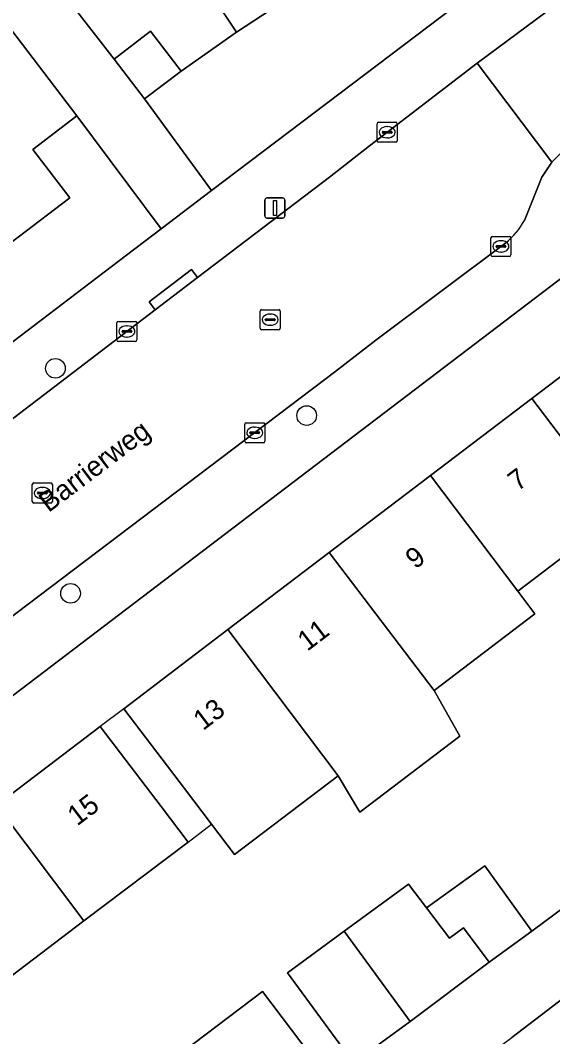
# Model space of a CAD drawing. Extents: x 160030 to 160839, y 385325 to 386450.
# Drawn here: x 160470.6 to 160497.1, y 385793.9 to 385844.5 of the extents above; entities that cross this region are included whole.
import ezdxf

# ---------------------------------------------------------------- set-up
doc = ezdxf.new("R2010")
doc.units = 0
for name, color, linetype in [('IMGEO_Boom', 7, 'Continuous'), ('IMGEO_Erf', 7, 'Continuous'), ('IMGEO_Groenvoorziening', 7, 'Continuous'), ('IMGEO_Kolk', 7, 'Continuous'), ('IMGEO_Lichtmast', 7, 'Continuous'), ('IMGEO_Openbare_ruimte_label', 7, 'Continuous'), ('IMGEO_Pand', 7, 'Continuous'), ('IMGEO_Pand_nummerreeks', 7, 'Continuous'), ('IMGEO_Pand_overbouw', 7, 'Continuous'), ('IMGEO_Rijbaan_lokaal_gesloten', 7, 'Continuous'), ('IMGEO_Rijbaan_lokaal_open', 7, 'Continuous'), ('IMGEO_Rioolput', 7, 'Continuous'), ('IMGEO_Voetpad_open', 7, 'Continuous')]:
    doc.layers.add(name, color=color, linetype=linetype)

msp = doc.modelspace()

# ---------------------------------------------------------------- linework, layer by layer
at = {"layer": 'IMGEO_Boom'}
for centre in [(160472.333, 385827.141), (160484.853, 385824.789), (160473.088, 385815.934)]:
    msp.add_circle(centre, 0.489, dxfattribs=at)
at = {"layer": 'IMGEO_Erf'}
for points in [[(160469.9, 385853.576), (160471.229, 385851.719), (160472.634, 385849.756), (160470.724, 385848.388), (160475.259, 385842.539), (160477.078, 385843.933), (160478.595, 385841.952), (160481.363, 385843.883), (160480.195, 385845.654), (160480.676, 385845.972), (160478.461, 385849.331), (160477.923, 385850.146), (160476.365, 385852.508), (160475.835, 385852.159), (160474.642, 385853.969), (160473.546, 385855.632), (160474.057, 385855.969), (160471.863, 385859.295), (160469.738, 385862.517)], [(160441.615, 385806.689), (160475.467, 385832.462), (160477.606, 385834.085), (160473.399, 385839.715), (160471.213, 385838.049), (160473.047, 385835.641), (160467.887, 385831.709)], [(160502.255, 385835.22), (160500, 385833.506), (160456.281, 385800.253), (160448.431, 385794.458)], [(160500, 385819.558), (160495.375, 385816.041), (160496.225, 385814.915), (160491.197, 385811.092), (160492.482, 385808.817), (160487.507, 385805.034), (160486.426, 385806.847), (160481.261, 385802.92), (160480.11, 385804.435), (160478.763, 385806.208), (160475.737, 385810.188), (160480.923, 385814.131), (160485.97, 385817.968), (160491.019, 385821.807), (160496.064, 385825.642), (160500, 385828.635)], [(160469.393, 385805.39), (160474.571, 385809.302), (160477.599, 385805.324), (160478.951, 385803.548), (160473.754, 385799.618), (160468.72, 385795.811)], [(160468.603, 385785.493), (160470.862, 385787.192), (160473.297, 385783.955), (160475.124, 385785.329), (160476.218, 385786.152), (160477.138, 385784.981), (160477.57, 385785.309), (160478.044, 385785.644), (160474.69, 385790.075), (160478.681, 385793.096), (160482.649, 385796.098), (160486.002, 385791.667), (160487.19, 385792.547), (160483.901, 385797.037), (160486.719, 385799.102), (160489.929, 385801.455), (160490.826, 385800.268), (160493.729, 385802.359), (160496.074, 385799.103), (160508.743, 385808.52)]]:
    msp.add_lwpolyline(points, dxfattribs=at)
at = {"layer": 'IMGEO_Groenvoorziening'}
msp.add_lwpolyline([(160480.111, 385835.996), (160493.476, 385846.124), (160490.841, 385850.132), (160487.444, 385847.892), (160481.363, 385843.883), (160478.595, 385841.952), (160476.776, 385840.559)], close=True, dxfattribs=at)
at = {"layer": 'IMGEO_Kolk'}
for p, q in [((160488.439, 385839.403), (160489.291, 385839.403)), ((160488.364, 385838.477), (160488.364, 385839.329)), ((160488.623, 385838.897), (160488.623, 385838.909)), ((160489.061, 385838.86), (160488.663, 385838.86)), ((160488.666, 385838.946), (160489.064, 385838.946)), ((160488.852, 385839.183), (160488.877, 385839.183)), ((160489.107, 385838.909), (160489.107, 385838.897)), ((160489.365, 385839.329), (160489.365, 385838.477)), ((160489.291, 385838.403), (160488.439, 385838.403)), ((160488.875, 385838.623), (160488.85, 385838.623)), ((160494.031, 385832.79), (160494.031, 385833.642)), ((160494.106, 385833.716), (160494.958, 385833.716)), ((160494.519, 385833.496), (160494.544, 385833.496)), ((160495.032, 385833.642), (160495.032, 385832.79)), ((160494.29, 385833.21), (160494.29, 385833.222)), ((160494.728, 385833.173), (160494.33, 385833.173)), ((160494.333, 385833.259), (160494.731, 385833.259)), ((160494.542, 385832.936), (160494.517, 385832.936)), ((160494.774, 385833.222), (160494.774, 385833.21)), ((160494.958, 385832.716), (160494.106, 385832.716)), ((160475.394, 385828.555), (160475.394, 385829.407)), ((160475.469, 385829.481), (160476.321, 385829.481)), ((160475.882, 385829.261), (160475.907, 385829.261)), ((160476.395, 385829.407), (160476.395, 385828.555)), ((160475.653, 385828.975), (160475.653, 385828.987)), ((160476.091, 385828.938), (160475.693, 385828.938)), ((160475.696, 385829.024), (160476.094, 385829.024)), ((160476.137, 385828.987), (160476.137, 385828.975)), ((160476.321, 385828.481), (160475.469, 385828.481)), ((160475.905, 385828.701), (160475.88, 385828.701)), ((160481.766, 385823.508), (160481.766, 385824.36)), ((160481.841, 385824.434), (160482.693, 385824.434)), ((160482.254, 385824.214), (160482.279, 385824.214)), ((160482.767, 385824.36), (160482.767, 385823.508)), ((160482.025, 385823.928), (160482.025, 385823.94)), ((160482.463, 385823.891), (160482.065, 385823.891)), ((160482.068, 385823.977), (160482.466, 385823.977)), ((160482.509, 385823.94), (160482.509, 385823.928)), ((160482.693, 385823.434), (160481.841, 385823.434)), ((160482.277, 385823.654), (160482.252, 385823.654))]:
    msp.add_line(p, q, dxfattribs=at)
for points in [[(160488.439, 385839.403), (160489.291, 385839.403)], [(160488.364, 385838.477), (160488.364, 385839.329)], [(160489.365, 385839.329), (160489.365, 385838.477)], [(160489.291, 385838.403), (160488.439, 385838.403)], [(160494.031, 385832.79), (160494.031, 385833.642)], [(160494.106, 385833.716), (160494.958, 385833.716)], [(160495.032, 385833.642), (160495.032, 385832.79)], [(160494.958, 385832.716), (160494.106, 385832.716)], [(160475.394, 385828.555), (160475.394, 385829.407)], [(160475.469, 385829.481), (160476.321, 385829.481)], [(160476.395, 385829.407), (160476.395, 385828.555)], [(160476.321, 385828.481), (160475.469, 385828.481)], [(160481.766, 385823.508), (160481.766, 385824.36)], [(160481.841, 385824.434), (160482.693, 385824.434)], [(160482.767, 385824.36), (160482.767, 385823.508)], [(160482.693, 385823.434), (160481.841, 385823.434)]]:
    msp.add_lwpolyline(points, dxfattribs=at)
for centre, radius, start, end in [((160488.441, 385839.327), 0.0765, 91.552, 178.448), ((160488.441, 385839.327), 0.0765, 91.552, 178.448), ((160489.289, 385839.327), 0.0765, 1.552, 88.448), ((160489.289, 385839.327), 0.0765, 1.552, 88.448), ((160488.663, 385838.906), 0.0403, 85.8775, 175.7526), ((160488.66, 385838.896), 0.0366, 178.938, 274.7102), ((160489.064, 385838.903), 0.043, 264.8664, 352.4533), ((160489.068, 385838.908), 0.0386, 1.7309, 96.639), ((160488.441, 385838.479), 0.0765, 181.552, 268.448), ((160488.441, 385838.479), 0.0765, 181.552, 268.448), ((160489.289, 385838.479), 0.0765, 271.552, 358.448), ((160489.289, 385838.479), 0.0765, 271.552, 358.448), ((160494.108, 385833.64), 0.0765, 91.552, 178.448), ((160494.108, 385833.64), 0.0765, 91.552, 178.448), ((160494.956, 385833.64), 0.0765, 1.552, 88.448), ((160494.956, 385833.64), 0.0765, 1.552, 88.448), ((160494.108, 385832.792), 0.0765, 181.552, 268.448), ((160494.108, 385832.792), 0.0765, 181.552, 268.448), ((160494.33, 385833.219), 0.0403, 85.8775, 175.7526), ((160494.327, 385833.209), 0.0366, 178.938, 274.7102), ((160494.731, 385833.216), 0.043, 264.8664, 352.4533), ((160494.735, 385833.221), 0.0386, 1.7309, 96.639), ((160494.956, 385832.792), 0.0765, 271.552, 358.448), ((160494.956, 385832.792), 0.0765, 271.552, 358.448), ((160475.471, 385829.405), 0.0765, 91.552, 178.448), ((160475.471, 385829.405), 0.0765, 91.552, 178.448), ((160476.319, 385829.405), 0.0765, 1.552, 88.448), ((160476.319, 385829.405), 0.0765, 1.552, 88.448), ((160475.693, 385828.984), 0.0403, 85.8775, 175.7526), ((160475.69, 385828.974), 0.0366, 178.938, 274.7102), ((160476.094, 385828.981), 0.043, 264.8664, 352.4533), ((160476.098, 385828.986), 0.0386, 1.7309, 96.639), ((160475.471, 385828.557), 0.0765, 181.552, 268.448), ((160475.471, 385828.557), 0.0765, 181.552, 268.448), ((160476.319, 385828.557), 0.0765, 271.552, 358.448), ((160476.319, 385828.557), 0.0765, 271.552, 358.448), ((160481.843, 385824.358), 0.0765, 91.552, 178.448), ((160481.843, 385824.358), 0.0765, 91.552, 178.448), ((160482.691, 385824.358), 0.0765, 1.552, 88.448), ((160482.691, 385824.358), 0.0765, 1.552, 88.448), ((160482.065, 385823.937), 0.0403, 85.8775, 175.7526), ((160482.062, 385823.927), 0.0366, 178.938, 274.7102), ((160482.466, 385823.934), 0.043, 264.8664, 352.4533), ((160482.47, 385823.939), 0.0386, 1.7309, 96.639), ((160481.843, 385823.51), 0.0765, 181.552, 268.448), ((160481.843, 385823.51), 0.0765, 181.552, 268.448), ((160482.691, 385823.51), 0.0765, 271.552, 358.448), ((160482.691, 385823.51), 0.0765, 271.552, 358.448)]:
    msp.add_arc(centre, radius, start, end, dxfattribs=at)
for centre, major_axis, ratio, start_param, end_param in [((160488.851, 385838.903), (-0.387, 0.002), 0.722429, 4.712389, 7.853982), ((160488.876, 385838.903), (-0.39, 0.002), 0.717154, 1.570796, 4.712389), ((160494.518, 385833.216), (-0.387, 0.002), 0.722429, 4.712389, 7.853982), ((160494.543, 385833.216), (-0.39, 0.002), 0.717154, 1.570796, 4.712389), ((160475.881, 385828.981), (-0.387, 0.002), 0.722429, 4.712389, 7.853982), ((160475.906, 385828.981), (-0.39, 0.002), 0.717154, 1.570796, 4.712389), ((160482.253, 385823.934), (-0.387, 0.002), 0.722429, 4.712389, 7.853982), ((160482.278, 385823.934), (-0.39, 0.002), 0.717154, 1.570796, 4.712389)]:
    msp.add_ellipse(centre, major_axis=major_axis, ratio=ratio, start_param=start_param, end_param=end_param, dxfattribs=at)
at = {"layer": 'IMGEO_Lichtmast'}
for p, q in [((160482.772, 385834.73), (160482.772, 385835.53)), ((160482.772, 385835.53), (160482.772, 385834.73)), ((160482.872, 385835.63), (160483.662, 385835.63)), ((160483.662, 385835.63), (160482.872, 385835.63)), ((160483.762, 385835.53), (160483.762, 385834.73)), ((160483.762, 385834.73), (160483.762, 385835.53)), ((160483.662, 385834.63), (160482.872, 385834.63)), ((160482.872, 385834.63), (160483.662, 385834.63))]:
    msp.add_line(p, q, dxfattribs=at)
msp.add_lwpolyline([(160483.192, 385835.505), (160483.342, 385835.505), (160483.342, 385834.755), (160483.192, 385834.755), (160483.192, 385835.505)], dxfattribs=at)
for centre, start, end in [((160482.872, 385835.53), 90, 180), ((160482.872, 385835.53), 90, 180), ((160483.662, 385835.53), 0, 90), ((160483.662, 385835.53), 360, 90), ((160482.872, 385834.73), 180, 270), ((160482.872, 385834.73), 180, 270), ((160483.662, 385834.73), 270, 0), ((160483.662, 385834.73), 270, 0)]:
    msp.add_arc(centre, 0.1, start, end, dxfattribs=at)
at = {"layer": 'IMGEO_Pand'}
for points in [[(160487.444, 385847.892), (160484.06, 385853.023), (160478.461, 385849.331), (160480.676, 385845.972), (160480.195, 385845.654), (160481.363, 385843.883)], [(160471.213, 385838.049), (160473.399, 385839.715), (160469.844, 385844.381), (160467.463, 385842.567), (160462.611, 385838.618), (160463.637, 385837.285), (160467.887, 385831.709), (160473.047, 385835.641)], [(160476.776, 385840.559), (160478.595, 385841.952), (160477.078, 385843.933), (160475.259, 385842.539)], [(160505.223, 385827.599), (160503.665, 385826.415), (160501.253, 385829.587), (160500, 385828.635), (160496.064, 385825.642), (160500, 385820.463), (160500.436, 385819.889), (160500.572, 385819.992), (160501.342, 385818.979), (160501.387, 385819.013), (160503.556, 385816.159), (160509.921, 385820.997), (160507.751, 385823.851), (160507.955, 385824.006)], [(160500, 385820.463), (160496.064, 385825.642), (160491.019, 385821.807), (160495.375, 385816.041), (160500, 385819.558), (160500.436, 385819.889)], [(160496.225, 385814.915), (160495.375, 385816.041), (160491.019, 385821.807), (160485.97, 385817.968), (160491.197, 385811.092)], [(160491.197, 385811.092), (160485.97, 385817.968), (160480.923, 385814.131), (160486.426, 385806.847), (160487.507, 385805.034), (160492.482, 385808.817)], [(160481.261, 385802.92), (160486.426, 385806.847), (160480.923, 385814.131), (160475.737, 385810.188), (160478.763, 385806.208), (160480.11, 385804.435)], [(160473.754, 385799.618), (160478.951, 385803.548), (160477.599, 385805.324), (160474.571, 385809.302), (160469.393, 385805.39)], [(160468.72, 385795.811), (160473.754, 385799.618), (160469.393, 385805.39), (160464.358, 385801.585)], [(160496.074, 385799.103), (160493.729, 385802.359), (160490.826, 385800.268), (160491.966, 385798.759), (160492.658, 385799.281), (160493.948, 385797.571)], [(160492.658, 385799.281), (160491.966, 385798.759), (160490.826, 385800.268), (160489.929, 385801.455), (160486.719, 385799.102), (160490.009, 385794.612), (160493.948, 385797.571)], [(160490.009, 385794.612), (160486.719, 385799.102), (160483.901, 385797.037), (160487.19, 385792.547)], [(160486.002, 385791.667), (160482.649, 385796.098), (160478.681, 385793.096), (160479.661, 385791.799), (160479.298, 385791.524), (160480.438, 385790.015), (160481.13, 385790.537), (160482.358, 385788.909)]]:
    msp.add_lwpolyline(points, close=True, dxfattribs=at)
at = {"layer": 'IMGEO_Pand_overbouw'}
msp.add_lwpolyline([(160480.11, 385804.435), (160478.763, 385806.208), (160475.737, 385810.188), (160474.571, 385809.302), (160478.951, 385803.548)], close=True, dxfattribs=at)
at = {"layer": 'IMGEO_Rijbaan_lokaal_gesloten'}
for points in [[(160514.086, 385849.542), (160515.441, 385850.347), (160512.487, 385855.591), (160511.134, 385854.977), (160502.735, 385849.311), (160493.352, 385842.337), (160497.067, 385837.411), (160497.522, 385837.863), (160499.459, 385839.402)], [(160495.699, 385834.509), (160496.571, 385836.664), (160497.067, 385837.411), (160493.352, 385842.337), (160487.975, 385838.222), (160485.988, 385836.666), (160479.417, 385831.661), (160477.302, 385830.05), (160469.047, 385823.762), (160444.062, 385804.681), (160448.723, 385798.382), (160451.05, 385800.142), (160470.421, 385814.975), (160486.246, 385826.946), (160488.303, 385828.547), (160494.77, 385833.394)]]:
    msp.add_lwpolyline(points, dxfattribs=at)
msp.add_arc((160492.413, 385836.303), 3.744, 309.0236, 331.3754, dxfattribs=at)
at = {"layer": 'IMGEO_Rijbaan_lokaal_open'}
msp.add_lwpolyline([(160520.707, 385813.05), (160518.783, 385815.985), (160508.743, 385808.52), (160496.074, 385799.103), (160493.948, 385797.571), (160490.009, 385794.612), (160487.19, 385792.547), (160486.002, 385791.667), (160482.358, 385788.909), (160482.029, 385788.66), (160487.946, 385780.805), (160488.133, 385780.949), (160490.064, 385778.441), (160491.994, 385775.933), (160493.925, 385773.425), (160499.395, 385777.687), (160497.544, 385780.182), (160495.694, 385782.676), (160493.844, 385785.17), (160491.993, 385787.664), (160490.143, 385790.158), (160495.073, 385793.816), (160500, 385797.582)], close=True, dxfattribs=at)
at = {"layer": 'IMGEO_Rioolput'}
for p, q in [((160482.533, 385829.139), (160482.533, 385829.991)), ((160482.608, 385830.065), (160483.46, 385830.065)), ((160483.021, 385829.845), (160483.046, 385829.845)), ((160483.534, 385829.991), (160483.534, 385829.139)), ((160482.792, 385829.559), (160482.792, 385829.571)), ((160483.23, 385829.522), (160482.832, 385829.522)), ((160482.835, 385829.608), (160483.233, 385829.608)), ((160483.044, 385829.285), (160483.019, 385829.285)), ((160483.276, 385829.571), (160483.276, 385829.559)), ((160483.46, 385829.065), (160482.608, 385829.065)), ((160471.181, 385820.508), (160471.181, 385821.36)), ((160471.256, 385821.434), (160472.108, 385821.434)), ((160471.669, 385821.214), (160471.694, 385821.214)), ((160472.182, 385821.36), (160472.182, 385820.508)), ((160471.44, 385820.928), (160471.44, 385820.94)), ((160471.878, 385820.891), (160471.48, 385820.891)), ((160471.483, 385820.977), (160471.881, 385820.977)), ((160471.692, 385820.654), (160471.667, 385820.654)), ((160471.924, 385820.94), (160471.924, 385820.928)), ((160472.108, 385820.434), (160471.256, 385820.434))]:
    msp.add_line(p, q, dxfattribs=at)
for points in [[(160482.533, 385829.139), (160482.533, 385829.991)], [(160482.608, 385830.065), (160483.46, 385830.065)], [(160483.534, 385829.991), (160483.534, 385829.139)], [(160483.46, 385829.065), (160482.608, 385829.065)], [(160471.181, 385820.508), (160471.181, 385821.36)], [(160471.256, 385821.434), (160472.108, 385821.434)], [(160472.182, 385821.36), (160472.182, 385820.508)], [(160472.108, 385820.434), (160471.256, 385820.434)]]:
    msp.add_lwpolyline(points, dxfattribs=at)
for centre, radius, start, end in [((160482.61, 385829.989), 0.0765, 91.552, 178.448), ((160482.61, 385829.989), 0.0765, 91.552, 178.448), ((160483.458, 385829.989), 0.0765, 1.552, 88.448), ((160483.458, 385829.989), 0.0765, 1.552, 88.448), ((160482.832, 385829.568), 0.0403, 85.8775, 175.7526), ((160482.829, 385829.558), 0.0366, 178.938, 274.7102), ((160483.233, 385829.565), 0.043, 264.8664, 352.4533), ((160483.237, 385829.57), 0.0386, 1.7309, 96.639), ((160482.61, 385829.141), 0.0765, 181.552, 268.448), ((160482.61, 385829.141), 0.0765, 181.552, 268.448), ((160483.458, 385829.141), 0.0765, 271.552, 358.448), ((160483.458, 385829.141), 0.0765, 271.552, 358.448), ((160471.258, 385821.358), 0.0765, 91.552, 178.448), ((160471.258, 385821.358), 0.0765, 91.552, 178.448), ((160472.106, 385821.358), 0.0765, 1.552, 88.448), ((160472.106, 385821.358), 0.0765, 1.552, 88.448), ((160471.48, 385820.937), 0.0403, 85.8775, 175.7526), ((160471.477, 385820.927), 0.0366, 178.938, 274.7102), ((160471.881, 385820.934), 0.043, 264.8664, 352.4533), ((160471.885, 385820.939), 0.0386, 1.7309, 96.639), ((160471.258, 385820.51), 0.0765, 181.552, 268.448), ((160471.258, 385820.51), 0.0765, 181.552, 268.448), ((160472.106, 385820.51), 0.0765, 271.552, 358.448), ((160472.106, 385820.51), 0.0765, 271.552, 358.448)]:
    msp.add_arc(centre, radius, start, end, dxfattribs=at)
for centre, major_axis, ratio, start_param, end_param in [((160483.02, 385829.565), (-0.387, 0.002), 0.722429, 4.712389, 7.853982), ((160483.045, 385829.565), (-0.39, 0.002), 0.717154, 1.570796, 4.712389), ((160471.668, 385820.934), (-0.387, 0.002), 0.722429, 4.712389, 7.853982), ((160471.693, 385820.934), (-0.39, 0.002), 0.717154, 1.570796, 4.712389)]:
    msp.add_ellipse(centre, major_axis=major_axis, ratio=ratio, start_param=start_param, end_param=end_param, dxfattribs=at)
at = {"layer": 'IMGEO_Voetpad_open'}
for points in [[(160463.351, 385857.918), (160461.85, 385859.848), (160460.54, 385861.532), (160457.248, 385866.18), (160453.431, 385871.241), (160451.244, 385874.136), (160448.695, 385872.214), (160452.838, 385866.725), (160456.334, 385862.104), (160462.631, 385853.844), (160463.541, 385852.65), (160463.561, 385852.624), (160469.844, 385844.381), (160473.399, 385839.715), (160477.606, 385834.085), (160480.111, 385835.996), (160476.776, 385840.559), (160475.259, 385842.539), (160470.724, 385848.388), (160469.267, 385850.424), (160467.989, 385852.209)], [(160477.302, 385830.05), (160479.417, 385831.661), (160479.115, 385832.058), (160477, 385830.447)]]:
    msp.add_lwpolyline(points, close=True, dxfattribs=at)
for points in [[(160477.302, 385830.05), (160477, 385830.447), (160479.115, 385832.058), (160479.417, 385831.661), (160485.988, 385836.666), (160487.975, 385838.222), (160493.352, 385842.337), (160502.735, 385849.311), (160511.134, 385854.977), (160512.487, 385855.591), (160514.067, 385856.262), (160518.942, 385858.984)], [(160502.491, 385852.872), (160500, 385851.029), (160498.965, 385850.262), (160496.43, 385848.363), (160495.073, 385847.335), (160493.476, 385846.124), (160480.111, 385835.996), (160477.606, 385834.085), (160475.467, 385832.462), (160441.615, 385806.689)], [(160499.459, 385839.402), (160497.522, 385837.863), (160497.067, 385837.411), (160496.571, 385836.664), (160495.699, 385834.509)], [(160494.77, 385833.394), (160488.303, 385828.547), (160486.246, 385826.946), (160470.421, 385814.975), (160451.05, 385800.142), (160448.723, 385798.382), (160446.769, 385796.904), (160445.752, 385796.007)], [(160448.431, 385794.458), (160456.281, 385800.253), (160500, 385833.506)], [(160442.445, 385803.552), (160444.062, 385804.681), (160469.047, 385823.762), (160477.302, 385830.05)], [(160497.373, 385793.16), (160499.635, 385794.882), (160511.158, 385803.951), (160517.998, 385808.466), (160521.992, 385811.109), (160520.707, 385813.05), (160500, 385797.582), (160495.073, 385793.816)]]:
    msp.add_lwpolyline(points, dxfattribs=at)
msp.add_arc((160492.413, 385836.303), 3.744, 309.0236, 331.3754, dxfattribs=at)

# ---------------------------------------------------------------- texts
at = {"layer": 'IMGEO_Openbare_ruimte_label'}
msp.add_text('Barrierweg', height=1, rotation=37.0761, dxfattribs=at).set_placement((160471.993, 385819.931))
at = {"layer": 'IMGEO_Pand_nummerreeks'}
for s, rotation, p in [('7', 37.2446, (160495.364, 385820.99)), ('9', 37.2446, (160490.261, 385817.11)), ('11', 37.2446, (160484.882, 385813.02)), ('13', 37.2446, (160479.688, 385809.071)), ('15', 37.0731, (160473.415, 385804.317))]:
    msp.add_text(s, height=1, rotation=rotation, dxfattribs=at).set_placement(p)

doc.saveas('drawing.dxf')
